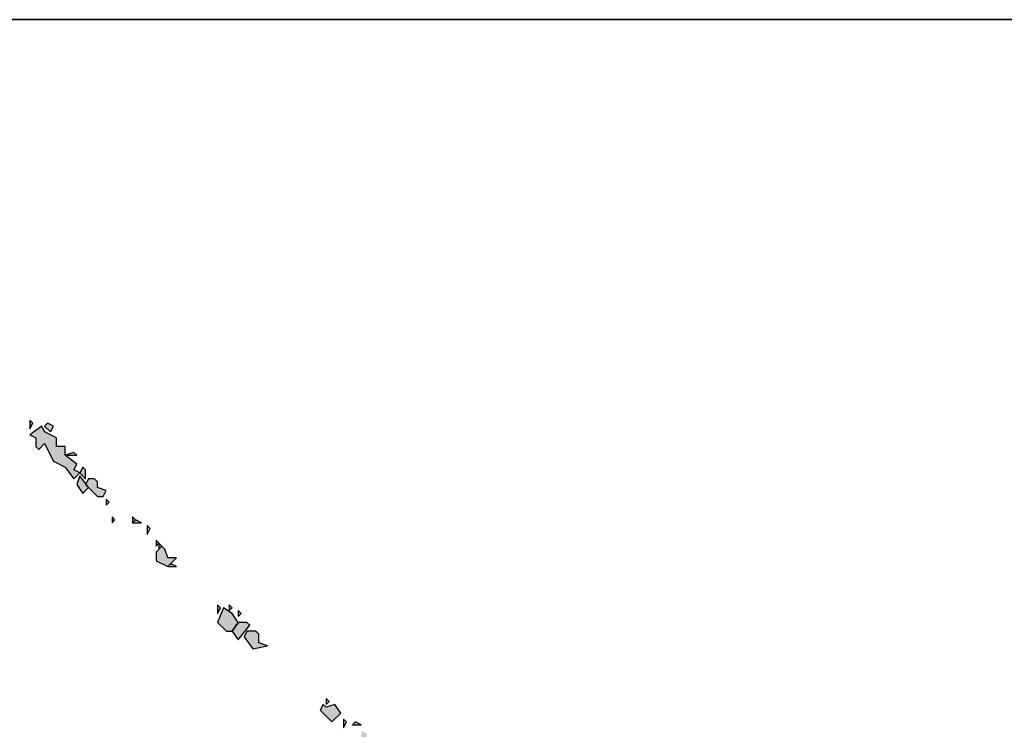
# Model space of a CAD drawing. Extents: x 797781 to 1255204, y 21234 to 1024248.
# Tile 733 of 1056: x 1005513 to 1005705, y 747471 to 747609. Entities that reach past the tile are written whole.
import ezdxf

# ---------------------------------------------------------------- set-up
doc = ezdxf.new("R2010")
doc.units = 0
doc.header["$LTSCALE"] = 1000
doc.header["$MEASUREMENT"] = 0
doc.layers.add('230303生产综合楼-平面图_t8$0$图框', color=4, linetype='Continuous', lineweight=35)
doc.layers.add('PUB_TEXT', color=7, linetype='Continuous')

# ---------------------------------------------------------------- blocks, each defined once
blk = doc.blocks.new('A$C59021D72')
at = {"linetype": 'Continuous'}
h = blk.add_hatch(color=256, dxfattribs=at)
h.paths.add_polyline_path([(1456.44, 489.84), (1455.87, 490.41), (1455.87, 489.27)])
h.paths.add_polyline_path([(1442.76, 502.95), (1442.19, 503.52), (1440.48, 503.52), (1439.91, 502.38), (1441.62, 500.1), (1444.47, 500.67), (1442.76, 501.24)])
h.paths.add_polyline_path([(1441.05, 504.66), (1440.48, 505.23), (1438.76, 505.23), (1437.62, 503.52), (1438.76, 501.81)])
h.paths.add_polyline_path([(1439.33, 506.94), (1438.76, 507.51), (1438.76, 506.37)])
h.paths.add_polyline_path([(1437.62, 506.94), (1435.91, 508.08), (1434.77, 505.23), (1436.48, 503.52), (1437.62, 503.52), (1438.76, 505.23)])
h.paths.add_polyline_path([(1437.62, 508.08), (1437.05, 508.65), (1437.05, 507.51)])
h.paths.add_polyline_path([(1435.34, 508.08), (1434.77, 508.65), (1434.77, 506.94)])
h.paths.add_polyline_path([(1426.79, 516.07), (1425.65, 516.64), (1425.08, 516.07)], flags=17)
h.paths.add_polyline_path([(1424.51, 519.49), (1423.94, 520.06), (1422.8, 518.92), (1422.8, 517.21), (1425.08, 516.07), (1426.79, 517.78), (1425.08, 517.78)])
h.paths.add_polyline_path([(1423.94, 520.06), (1423.37, 520.63), (1423.37, 519.49)])
h.paths.add_polyline_path([(1423.37, 520.63), (1422.8, 521.2), (1422.8, 520.06)])
h.paths.add_polyline_path([(1421.66, 523.48), (1421.09, 524.05), (1421.09, 522.34)])
h.paths.add_polyline_path([(1419.95, 524.62), (1418.81, 525.19), (1418.24, 524.62)])
h.paths.add_polyline_path([(1418.81, 525.19), (1418.24, 525.76), (1418.24, 524.62)])
h.paths.add_polyline_path([(1414.81, 525.19), (1414.24, 525.76), (1414.24, 524.62)])
h.paths.add_polyline_path([(1413.67, 528.61), (1413.1, 529.18), (1413.1, 528.04)])
h.paths.add_polyline_path([(1409.11, 530.89), (1409.68, 531.46), (1407.97, 533.74), (1407.4, 532.03), (1408.54, 530.32)])
h.paths.add_polyline_path([(1411.39, 532.6), (1410.82, 533.17), (1409.68, 533.17), (1409.11, 532.03), (1411.39, 529.75), (1412.53, 529.75), (1413.1, 530.89), (1411.39, 531.46)])
h.paths.add_polyline_path([(1409.11, 534.89), (1408.54, 535.46), (1407.97, 534.31), (1409.11, 533.17)])
h.paths.add_polyline_path([(1407.4, 537.74), (1406.83, 538.31), (1405.12, 537.74)], flags=17)
h.paths.add_polyline_path([(1401.13, 542.3), (1400.56, 543.44), (1398.28, 541.73), (1399.42, 541.16), (1399.42, 539.45), (1399.99, 538.88), (1401.13, 540.02), (1402.84, 536.6), (1405.12, 535.46), (1406.83, 533.17), (1407.97, 534.31), (1406.83, 534.89), (1407.4, 536.03), (1405.12, 537.74), (1405.12, 539.45), (1403.41, 539.45), (1403.41, 541.16)])
h.paths.add_polyline_path([(1402.84, 543.44), (1401.7, 544.01), (1401.13, 543.44), (1402.27, 542.3)])
h.paths.add_polyline_path([(1398.85, 544.01), (1398.28, 544.58), (1398.28, 542.87)])
h = blk.add_hatch(color=256, dxfattribs=at)
h.paths.add_polyline_path([(1468.99, 476.15), (1468.42, 476.72), (1468.42, 475.58)])
h.paths.add_polyline_path([(1468.42, 476.72), (1467.85, 477.29), (1467.85, 476.15)], flags=17)
h.paths.add_polyline_path([(1470.7, 477.29), (1470.13, 477.86), (1470.13, 476.72)])
h.paths.add_polyline_path([(1469.56, 479.57), (1468.99, 480.14), (1467.85, 479), (1468.99, 477.29)])
h.paths.add_polyline_path([(1467.28, 480.71), (1466.71, 481.28), (1463.86, 480.71), (1464.43, 478.43), (1466.14, 479.57), (1465, 478.43), (1466.14, 477.86), (1466.14, 476.15), (1468.42, 478.43), (1467.28, 479)])
h.paths.add_polyline_path([(1465.57, 482.42), (1465, 482.99), (1463.29, 481.28), (1465.57, 481.28)])
h.paths.add_polyline_path([(1463.86, 483.56), (1462.71, 484.13), (1462.71, 481.85), (1463.86, 482.42)])
h.paths.add_polyline_path([(1462.71, 485.27), (1461.57, 485.84), (1461, 485.27)])
h.paths.add_polyline_path([(1459.86, 485.84), (1459.29, 486.41), (1459.29, 484.7)])
h.paths.add_polyline_path([(1455.87, 488.7), (1455.3, 489.27), (1454.73, 488.13), (1457.01, 485.84), (1458.72, 487.56), (1457.58, 489.27)])
at = {"linetype": 'Continuous', "elevation": 0}
for points in [[(1398.85, 544.01), (1398.28, 544.58), (1398.28, 542.87), (1398.85, 544.01)], [(1402.84, 543.44), (1401.7, 544.01), (1401.13, 543.44), (1402.27, 542.3), (1402.84, 543.44)], [(1401.13, 542.3), (1400.56, 543.44), (1398.28, 541.73), (1399.42, 541.16), (1399.42, 539.45), (1399.99, 538.88), (1401.13, 540.02), (1402.84, 536.6), (1405.12, 535.46), (1406.83, 533.17), (1407.97, 534.31), (1406.83, 534.89), (1407.4, 536.03), (1405.12, 537.74), (1405.12, 539.45), (1403.41, 539.45), (1403.41, 541.16), (1401.13, 542.3)], [(1407.4, 537.74), (1406.83, 538.31), (1405.12, 537.74), (1407.4, 537.74)], [(1409.11, 534.89), (1408.54, 535.46), (1407.97, 534.31), (1409.11, 533.17), (1409.11, 534.89)], [(1409.11, 530.89), (1409.68, 531.46), (1407.97, 533.74), (1407.4, 532.03), (1408.54, 530.32), (1409.11, 530.89)], [(1411.39, 532.6), (1410.82, 533.17), (1409.68, 533.17), (1409.11, 532.03), (1411.39, 529.75), (1412.53, 529.75), (1413.1, 530.89), (1411.39, 531.46), (1411.39, 532.6)], [(1413.67, 528.61), (1413.1, 529.18), (1413.1, 528.04), (1413.67, 528.61)], [(1414.81, 525.19), (1414.24, 525.76), (1414.24, 524.62), (1414.81, 525.19)], [(1418.81, 525.19), (1418.24, 525.76), (1418.24, 524.62), (1418.81, 525.19)], [(1419.95, 524.62), (1418.81, 525.19), (1418.24, 524.62), (1419.95, 524.62)], [(1421.66, 523.48), (1421.09, 524.05), (1421.09, 522.34), (1421.66, 523.48)], [(1423.37, 520.63), (1422.8, 521.2), (1422.8, 520.06), (1423.37, 520.63)], [(1424.51, 519.49), (1423.94, 520.06), (1422.8, 518.92), (1422.8, 517.21), (1425.08, 516.07), (1426.79, 517.78), (1425.08, 517.78), (1424.51, 519.49)], [(1423.94, 520.06), (1423.37, 520.63), (1423.37, 519.49), (1423.94, 520.06)], [(1426.79, 516.07), (1425.65, 516.64), (1425.08, 516.07), (1426.79, 516.07)], [(1435.34, 508.08), (1434.77, 508.65), (1434.77, 506.94), (1435.34, 508.08)], [(1437.62, 506.94), (1435.91, 508.08), (1434.77, 505.23), (1436.48, 503.52), (1437.62, 503.52), (1438.76, 505.23), (1437.62, 506.94)], [(1437.62, 508.08), (1437.05, 508.65), (1437.05, 507.51), (1437.62, 508.08)], [(1439.33, 506.94), (1438.76, 507.51), (1438.76, 506.37), (1439.33, 506.94)], [(1441.05, 504.66), (1440.48, 505.23), (1438.76, 505.23), (1437.62, 503.52), (1438.76, 501.81), (1441.05, 504.66)], [(1442.76, 502.95), (1442.19, 503.52), (1440.48, 503.52), (1439.91, 502.38), (1441.62, 500.1), (1444.47, 500.67), (1442.76, 501.24), (1442.76, 502.95)], [(1456.44, 489.84), (1455.87, 490.41), (1455.87, 489.27), (1456.44, 489.84)], [(1455.87, 488.7), (1455.3, 489.27), (1454.73, 488.13), (1457.01, 485.84), (1458.72, 487.56), (1457.58, 489.27), (1455.87, 488.7)], [(1459.86, 485.84), (1459.29, 486.41), (1459.29, 484.7), (1459.86, 485.84)], [(1462.71, 485.27), (1461.57, 485.84), (1461, 485.27), (1462.71, 485.27)]]:
    blk.add_lwpolyline(points, dxfattribs=at)
blk = doc.blocks.new('230303生产综合楼-平面图_t8$0$图签')
at = {"layer": '230303生产综合楼-平面图_t8$0$图框', "color": 4}
blk.add_line((-4000, 10100), (0, 10100), dxfattribs=at)
at = {"layer": 'PUB_TEXT'}
blk.add_blockref('A$C59021D72', (-2594.44, 9477.47), dxfattribs=at)

msp = doc.modelspace()

# ---------------------------------------------------------------- block references
msp.add_blockref('230303生产综合楼-平面图_t8$0$图签', (1006711.66, 737509.33))

doc.saveas('drawing.dxf')
